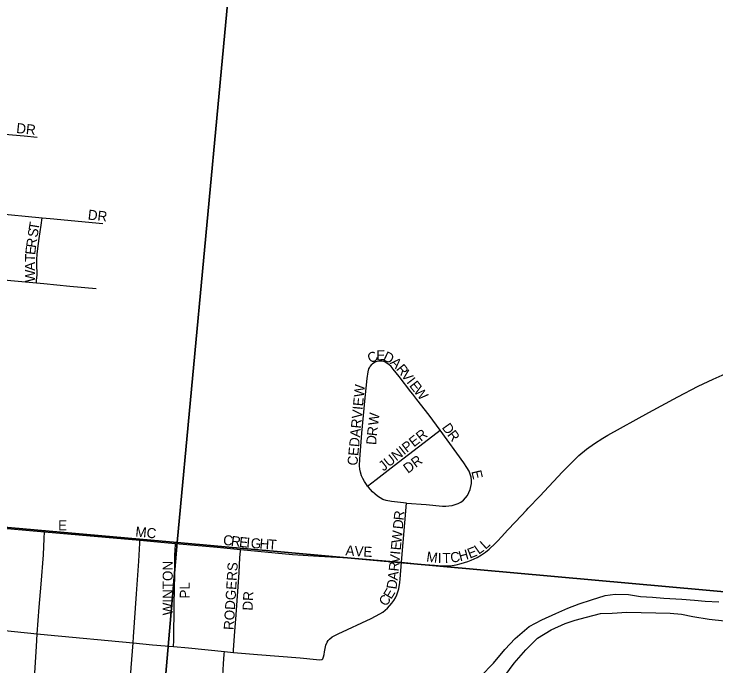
# Model space of a CAD drawing. Extents: x 1410790 to 1770854, y 566777 to 831614.
# Drawn here: x 1603836 to 1607334, y 707901 to 711149 of the extents above; entities that cross this region are included whole.
import ezdxf

# ---------------------------------------------------------------- set-up
doc = ezdxf.new("R2010")
doc.units = 0
for name, color, linetype in [('GM_X_City_Street', 7, 'Continuous'), ('GM_X_City_Street_Text', 7, 'Continuous'), ('GM_X_Major_River', 7, 'Continuous'), ('GM_X_Section', 7, 'Continuous')]:
    doc.layers.add(name, color=color, linetype=linetype)

msp = doc.modelspace()

# ---------------------------------------------------------------- linework, layer by layer
at = {"layer": 'GM_X_City_Street'}
for points in [[(1603580.4, 710568.8), (1603674.5, 710560.7), (1603885.6, 710542.1), (1603950.4, 710535.1)], [(1603554.4, 710173.5), (1603557.6, 710173.3), (1603737.5, 710156.7), (1603975.6, 710134.2)], [(1603947.3, 709809.7), (1603948.4, 709822.5), (1603950.9, 709848.2), (1603950.7, 709860.9), (1603949.2, 709892.4), (1603950, 709926.1), (1603951.3, 709953.1), (1603954.7, 709980.3), (1603961.7, 710029.8), (1603970.5, 710096.2), (1603975.6, 710134.2)], [(1603975.6, 710134.2), (1604015.8, 710130.4), (1604277.6, 710105.7)], [(1603545.2, 709847.1), (1603625.8, 709839.7), (1603837.6, 709819.9), (1603947.3, 709809.7)], [(1603947.3, 709809.7), (1603984.2, 709806.3), (1604114.4, 709793.1), (1604244.8, 709781.5)], [(1606398.5, 708687.3), (1606456.7, 708747.5), (1606569.6, 708868.4), (1606615.3, 708915.5), (1606651, 708949.3), (1606688.6, 708981), (1606728.4, 709009.8), (1606769.9, 709036.2), (1606794.4, 709051.3), (1606999.3, 709163.7), (1607143.5, 709241.8), (1607245.6, 709294.4), (1607319.4, 709330.1), (1607409.6, 709369.4), (1607485.7, 709399.9), (1607562.9, 709427.6), (1607656.7, 709457.3), (1607735.7, 709479.1), (1607830, 709502.1)], [(1605597.6, 708797.4), (1605591.9, 708805.2), (1605582.8, 708820), (1605574.1, 708835.1), (1605568, 708849), (1605562.9, 708866.4), (1605559.1, 708882.2), (1605557.7, 708898.4), (1605558.2, 708930.8), (1605569.6, 709060.2), (1605585.4, 709237.3), (1605596, 709334), (1605601.1, 709366.1), (1605604.4, 709380.6), (1605607, 709386.7), (1605610.7, 709393.1), (1605620.3, 709403.8)], [(1605958.9, 709076), (1605904.3, 709151), (1605843.6, 709228.5), (1605823.7, 709254.6), (1605812.8, 709266.9), (1605754.4, 709343.6), (1605725.1, 709380.2), (1605714.7, 709392.4), (1605703.5, 709403.2), (1605690.5, 709412), (1605683.6, 709415.6), (1605676.7, 709418.2), (1605668.8, 709419.6), (1605662.1, 709419.8), (1605654.7, 709419.4), (1605645.8, 709418), (1605638.5, 709415.9), (1605632.4, 709412.4), (1605620.3, 709403.8)], [(1605597.6, 708797.4), (1605640, 708830.1), (1605729.7, 708899.4), (1605922.1, 709047.6), (1605958.9, 709076)], [(1605791.3, 708711.7), (1605889.3, 708705.4), (1605971.2, 708698), (1605987.2, 708697.4), (1606003.2, 708698.1), (1606018.7, 708700.6), (1606034.1, 708704.8), (1606049, 708710.4), (1606063, 708717.5), (1606074.8, 708727), (1606086.1, 708738.7), (1606095.2, 708750.9), (1606102.5, 708765.1), (1606108.7, 708779.8), (1606112.7, 708794.9), (1606115.1, 708810.6), (1606115.3, 708826.2), (1606113.4, 708841.9), (1606109.4, 708857), (1606103.3, 708871.5), (1606092.9, 708889.3), (1606077.7, 708912.8), (1605958.9, 709076)], [(1605791.3, 708711.7), (1605717, 708720.8), (1605689.7, 708726), (1605674.2, 708730.9), (1605659.9, 708738.4), (1605646.6, 708747.8), (1605634.3, 708758.1), (1605621.8, 708769.3), (1605601.8, 708791.8), (1605597.6, 708797.4)], [(1605767.2, 708418.6), (1605791.3, 708711.7)], [(1605767.2, 708418.6), (1605860.3, 708409), (1605930.6, 708402.8), (1605970, 708400.3), (1605994.2, 708400.5), (1606019.3, 708402.3), (1606038.3, 708405.5), (1606063.2, 708411.2), (1606081, 708416.3), (1606096.8, 708421.6), (1606113.5, 708428.1), (1606143.3, 708441.5), (1606165.9, 708454.5), (1606184.7, 708467.7), (1606203.2, 708482.7), (1606234.1, 708510.8), (1606245.7, 708522.2), (1606267.3, 708546.6), (1606295.2, 708577.4), (1606334.5, 708618.7), (1606389.5, 708678), (1606398.5, 708687.3)], [(1603536.5, 708610.3), (1603556.8, 708608.3), (1603987.9, 708569.9)], [(1603951.9, 708062.1), (1603961.5, 708194.4), (1603971.1, 708308.2), (1603981.9, 708455), (1603986.1, 708536.5), (1603987.9, 708569.9)], [(1603987.9, 708569.9), (1604462.9, 708527.5)], [(1604428.9, 708016.3), (1604431.1, 708046.8), (1604445.4, 708260), (1604458.4, 708422.9), (1604462.2, 708512.7), (1604462.9, 708527.5)], [(1604462.9, 708527.5), (1604586.4, 708516.7), (1604639.7, 708511.9)], [(1604631.1, 707997.7), (1604631.7, 708027.8), (1604634.5, 708209.6), (1604636.7, 708358.4), (1604637.9, 708457.6), (1604638.4, 708474.1), (1604639.7, 708511.9)], [(1604639.7, 708511.9), (1604847.8, 708493.1), (1604964.3, 708481.9)], [(1604928.9, 707969.1), (1604929.8, 707982.2), (1604936, 708072.3), (1604942.2, 708156.2), (1604957.6, 708367.1), (1604961.7, 708441.6), (1604963.8, 708473.6), (1604964.3, 708481.9)], [(1604964.3, 708481.9), (1605223.4, 708456.9), (1605354.1, 708447.4), (1605534.4, 708437.5), (1605767.2, 708418.6)], [(1605373, 707935.2), (1605374.9, 707937.3), (1605376.8, 707941.6), (1605378.4, 707946.1), (1605380.8, 707957.7), (1605382.6, 707972.2), (1605385.5, 707988.8), (1605390, 708005.4), (1605396, 708019.8), (1605401.4, 708028.5), (1605407.6, 708035.3), (1605421.3, 708046), (1605451.3, 708061.4), (1605615.8, 708138.1), (1605659.5, 708160.5), (1605673.2, 708168.9), (1605685.6, 708178.5), (1605697, 708189.8), (1605718, 708214.7), (1605727.9, 708227.7), (1605736.6, 708241), (1605743.5, 708255.2), (1605748.8, 708270.3), (1605753, 708285.9), (1605758.5, 708317.8), (1605760.1, 708334), (1605767.2, 708418.6)], [(1603500.3, 708104.3), (1603675.1, 708088.8), (1603838.7, 708073.3), (1603951.9, 708062.1)], [(1603929, 707702.6), (1603929.4, 707708.6), (1603947.3, 707998.5), (1603951.9, 708062.1)], [(1603951.9, 708062.1), (1604002.1, 708057.1), (1604428.9, 708016.3)], [(1604403.3, 707658), (1604406.7, 707702.8), (1604419.9, 707892), (1604428.9, 708016.3)], [(1604428.9, 708016.3), (1604525.5, 708006.9), (1604631.1, 707997.7)], [(1604631.1, 707997.7), (1604705.6, 707991.3), (1604884.4, 707973.2)], [(1604861.7, 707615.5), (1604866.9, 707688.7), (1604871.4, 707761.7), (1604874.5, 707822.6), (1604880.3, 707912.4), (1604883.5, 707960.1), (1604884.4, 707973.2)], [(1604884.4, 707973.2), (1604928.9, 707969.1)], [(1604928.9, 707969.1), (1605048.3, 707958.1), (1605261.2, 707941.1), (1605343, 707932.8), (1605360, 707932.2), (1605368.2, 707932.8), (1605370.6, 707933.7), (1605373, 707935.2)]]:
    msp.add_lwpolyline(points, dxfattribs=at)
at = {"layer": 'GM_X_Major_River'}
for points in [[(1606160.9, 707849.2), (1606224.6, 707915.9), (1606282.3, 707982.8), (1606333.8, 708037.7), (1606403.4, 708098.3), (1606466.3, 708130.9), (1606535.2, 708163.4), (1606595.9, 708190), (1606652.5, 708210.8), (1606713.2, 708231.4), (1606781.8, 708251.8), (1606832, 708258.7), (1606898.1, 708257.1), (1606958, 708247.7), (1607018.1, 708244.2), (1607074.1, 708238.9), (1607164.1, 708234.8), (1607226.1, 708229.3), (1607280.1, 708224), (1607348.1, 708220.4)], [(1605977.4, 707466.3), (1606035.1, 707533.1), (1606076.7, 707598.4), (1606100.1, 707652), (1606141.8, 707721.2), (1606205.4, 707781.9), (1606281.2, 707852.4), (1606328.8, 707915.4), (1606386.5, 707982.3), (1606444, 708039.1), (1606513.2, 708081.6), (1606582, 708112.1), (1606632.5, 708129), (1606689, 708143.7), (1606757.6, 708162.1), (1606815.8, 708164.8), (1606890, 708169), (1607106.3, 708163.9), (1607162.3, 708158.5), (1607218.1, 708147.2), (1607300, 708135.2), (1607375.9, 708125.4)]]:
    msp.add_lwpolyline(points, dxfattribs=at)
at = {"layer": 'GM_X_Section'}
for points in [[(1599854.3, 714342.5), (1605148.2, 713864), (1604648.8, 708516.3), (1599376.7, 708982.6)], [(1605148.2, 713864), (1610461.8, 713357.1), (1610573.5, 713343.5), (1610104.6, 708025.3), (1604648.8, 708516.3)], [(1599376.7, 708982.6), (1604648.8, 708516.3), (1604192.4, 703233.9), (1598860.7, 703731.2)], [(1604648.8, 708516.3), (1610104.6, 708025.3), (1609553.2, 702682.3), (1604192.4, 703233.9)]]:
    msp.add_lwpolyline(points, close=True, dxfattribs=at)

# ---------------------------------------------------------------- texts
at = {"layer": 'GM_X_City_Street_Text'}
for s, rotation, p in [('DR', 353.9994, (1603845.2, 710556.5)), ('DR', 353.6625, (1604201.6, 710125.3)), ('T', 80.8924, (1603957.8, 710068.7)), ('S', 81.3204, (1603952.5, 710034)), ('R', 81.492, (1603944.7, 709981.8)), ('E', 84.0067, (1603941.1, 709947.3)), ('T', 88.9345, (1603940.5, 709913.3)), ('A', 89.9126, (1603940.4, 709869.5)), ('W', 89.9159, (1603940.3, 709812.3)), ('C', 26.2067, (1605611.6, 709407.3)), ('E', 1.5031, (1605641.6, 709423.4)), ('D', 334.4906, (1605670.8, 709425.6)), ('A', 315.4482, (1605706.9, 709409.2)), ('R', 309.1339, (1605737.3, 709379.4)), ('V', 308.3696, (1605762.1, 709348.8)), ('I', 308.3608, (1605789.4, 709314.3)), ('E', 308.3958, (1605803.1, 709297.1)), ('CEDARVIEW', 84.5581, (1605546.3, 708897.7)), ('W', 308.3631, (1605825, 709269.5)), ('W', 82.9209, (1605649.8, 709096.6)), ('R', 83.6249, (1605643.9, 709044.3)), ('D', 305.5275, (1605965.6, 709088.7)), ('D', 84.768, (1605639.9, 709000.7)), ('JUNIPER', 38.4962, (1605677.2, 708869.1)), ('R', 307.2469, (1605992.1, 709051.7)), ('DR', 36.2589, (1605798.5, 708858.1)), ('E', 283.2266, (1606114.3, 708870.5)), ('R', 84.4339, (1605777.1, 708624.8)), ('E', 0, (1604055.3, 708576.5)), ('D', 84.429, (1605772.8, 708581)), ('MC', 354.8083, (1604439, 708545.7)), ('C', 351.9352, (1604875.1, 708506)), ('W', 84.4266, (1605765.9, 708510.9)), ('R', 352.0832, (1604914.4, 708500.5)), ('E', 354.0846, (1604955.5, 708494.8)), ('I', 355.4774, (1604991.9, 708491)), ('G', 355.5898, (1605013.9, 708489.3)), ('H', 355.6123, (1605057.8, 708485.9)), ('T', 355.5971, (1605101.7, 708482.5)), ('E', 84.4384, (1605762.5, 708475.9)), ('L', 42.1272, (1606185, 708479.2)), ('A', 355.0766, (1605486.2, 708453.3)), ('V', 356.3898, (1605531.3, 708449.4)), ('E', 356.7969, (1605575.6, 708446.6)), ('E', 21.3122, (1606106.8, 708435.5)), ('L', 35.6771, (1606151.6, 708454.8)), ('V', 84.417, (1605756.1, 708410.2)), ('I', 84.3981, (1605760.4, 708453.9)), ('M', 352.0322, (1605888.3, 708422.2)), ('I', 358.691, (1605946.9, 708414.4)), ('T', 0.7116, (1605970.8, 708413.9)), ('C', 8.9446, (1606013.8, 708415)), ('H', 14.9382, (1606058.6, 708422.3)), ('WINTON', 90, (1604626.7, 708153.5)), ('RODGERS', 86.4762, (1604930.3, 708079.2)), ('R', 84.35, (1605752.2, 708370.7)), ('A', 83.6831, (1605747.3, 708326.3)), ('PL', 90, (1604711.8, 708237.1)), ('D', 82.0093, (1605741, 708281.2)), ('E', 58.5575, (1605715.1, 708230.3)), ('DR', 86.9884, (1605024.1, 708176)), ('C', 53.6691, (1605689.1, 708194.5))]:
    msp.add_text(s, height=50, rotation=rotation, dxfattribs=at).set_placement(p)

doc.saveas('drawing.dxf')
